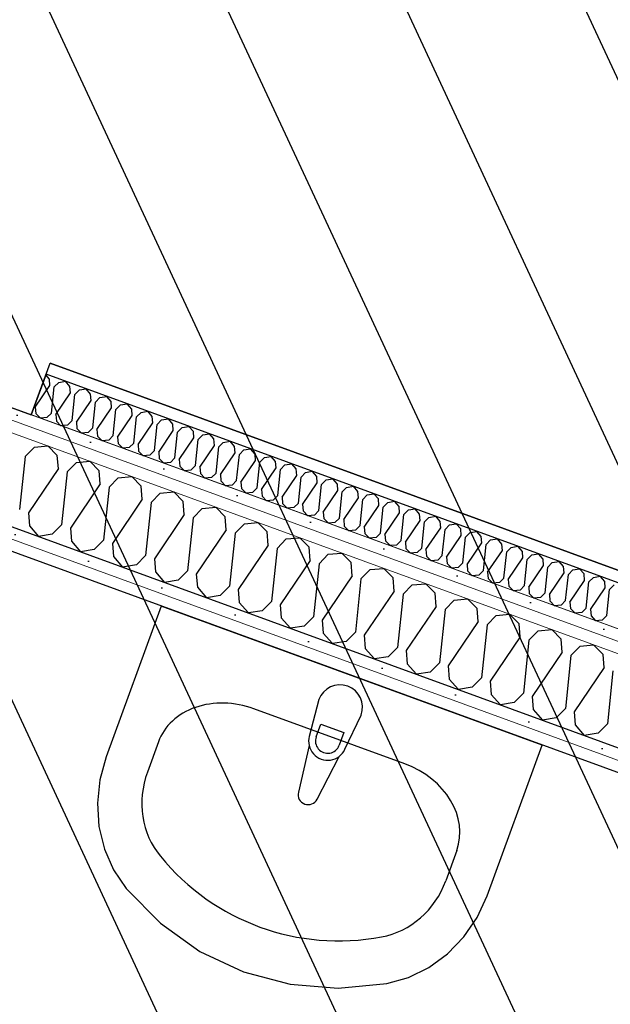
# Model space of a CAD drawing. Header units: millimetres. Extents: x 112481703 to 112588235, y 1264638581 to 1264713486.
# Tile 386 of 487: x 112580262 to 112580917, y 1264686379 to 1264687472. Entities that reach past the tile are written whole.
import ezdxf

# ---------------------------------------------------------------- set-up
doc = ezdxf.new("R2010")
doc.units = ezdxf.units.MM
doc.header["$LTSCALE"] = 0.5
doc.header["$MEASUREMENT"] = 0
doc.linetypes.add('PLINE', pattern=[0])
doc.layers.add('235- Utvendig kledning og overflate', color=7, linetype='Continuous', lineweight=0)
doc.layers.add('236- Innvendig kledning og overflate', color=7, linetype='Continuous', lineweight=0)
for name, color, linetype in [('315- Utstyr for sanitærinstallasjoner', 7, 'Continuous'), ('862- M___Nettoareal', 7, 'Continuous'), ('862- M___Nettoareal(Polylinje)', 7, 'Continuous'), ('LA_farge_dekke_asfalt2', 7, 'Continuous'), ('Yttervegger.A225', 7, 'Continuous'), ('Yttervegger.A225 (Skravur)', 7, 'Continuous')]:
    doc.layers.add(name, color=color, linetype=linetype)
pattern_1 = [(249.956, (112557650, 1264717795), (-81.357, 29.68231), [0, -50]), (249.956, (112557682.11, 1264717756.67), (-81.357, 29.68231), [0, -50])]

# ---------------------------------------------------------------- blocks, each defined once
blk = doc.blocks.new('Personalrom_1_1', base_point=(112584215.4, 1264687380))
at = {"layer": '862- M___Nettoareal(Polylinje)', "linetype": 'PLINE', "flags": 128}
blk.add_lwpolyline([(112586295.9, 1264688139.8), (112579715.2, 1264690540.7), (112579078.4, 1264688795.3), (112578651.5, 1264687625.3), (112580142.2, 1264687081.5), (112580274.7, 1264687033.1), (112580295.6, 1264687090.4), (112582622.7, 1264686241.4), (112582601.8, 1264686184.1), (112585232.2, 1264685224.4)], close=True, dxfattribs=at)
blk = doc.blocks.new('Legekontor_2_12', base_point=(112583008.3, 1264684141.7))
at = {"layer": '862- M___Nettoareal(Polylinje)', "linetype": 'PLINE', "flags": 128}
blk.add_lwpolyline([(112585180.8, 1264685083.5), (112582444.3, 1264686081.9), (112580232.6, 1264686888.8), (112579654, 1264685302.8), (112579178.2, 1264683998.5), (112579626.6, 1264683834.9), (112584126.4, 1264682193.2)], close=True, dxfattribs=at)
blk = doc.blocks.new('*X418', base_point=(112557650, 1264717795))
at = {"layer": 'Yttervegger.A225 (Skravur)', "linetype": 'PLINE'}
for p, q in [((112580267.9, 1264686987), (112580278.1, 1264686997.4)), ((112580278.1, 1264686997.4), (112580293, 1264686998.8)), ((112580303.5, 1264686988.1), (112580293, 1264686998.8)), ((112580267.9, 1264686987), (112580261.7, 1264686928.1)), ((112580304.7, 1264686973.6), (112580303.5, 1264686988.1)), ((112580314.4, 1264686970), (112580324.7, 1264686980.4)), ((112580324.7, 1264686980.4), (112580339.6, 1264686981.8)), ((112580350.1, 1264686971.1), (112580339.6, 1264686981.8)), ((112580304.7, 1264686973.6), (112580271.5, 1264686924.5)), ((112580314.4, 1264686970), (112580308.2, 1264686911.1)), ((112580351.2, 1264686956.6), (112580350.1, 1264686971.1)), ((112580361, 1264686953), (112580371.2, 1264686963.4)), ((112580371.2, 1264686963.4), (112580386.2, 1264686964.8)), ((112580396.7, 1264686954.1), (112580386.2, 1264686964.8)), ((112580351.2, 1264686956.6), (112580318, 1264686907.5)), ((112580361, 1264686953), (112580354.8, 1264686894.1)), ((112580397.8, 1264686939.6), (112580396.7, 1264686954.1)), ((112580417.8, 1264686946.4), (112580432.7, 1264686947.8)), ((112580443.3, 1264686937.1), (112580432.7, 1264686947.8)), ((112580397.8, 1264686939.6), (112580364.6, 1264686890.5)), ((112580407.6, 1264686936), (112580417.8, 1264686946.4)), ((112580444.4, 1264686922.6), (112580443.3, 1264686937.1)), ((112580407.6, 1264686936), (112580401.4, 1264686877.1)), ((112580454.2, 1264686919), (112580464.4, 1264686929.4)), ((112580464.4, 1264686929.4), (112580479.3, 1264686930.8)), ((112580489.8, 1264686920.1), (112580479.3, 1264686930.8)), ((112580271.5, 1264686924.5), (112580272.6, 1264686909.9)), ((112580444.4, 1264686922.6), (112580411.2, 1264686873.5)), ((112580454.2, 1264686919), (112580448, 1264686860.1)), ((112580491, 1264686905.6), (112580489.8, 1264686920.1)), ((112580272.6, 1264686909.9), (112580282.7, 1264686898.2)), ((112580308.2, 1264686911.1), (112580298, 1264686900.7)), ((112580318, 1264686907.5), (112580319.2, 1264686893)), ((112580491, 1264686905.6), (112580457.7, 1264686856.5)), ((112580500.7, 1264686902), (112580511, 1264686912.4)), ((112580511, 1264686912.4), (112580525.9, 1264686913.8)), ((112580536.4, 1264686903.2), (112580525.9, 1264686913.8)), ((112580298, 1264686900.7), (112580282.7, 1264686898.2)), ((112580319.2, 1264686893), (112580329.3, 1264686881.2)), ((112580354.8, 1264686894.1), (112580344.6, 1264686883.7)), ((112580500.7, 1264686902), (112580494.5, 1264686843.1)), ((112580537.5, 1264686888.6), (112580536.4, 1264686903.2)), ((112580547.3, 1264686885), (112580557.5, 1264686895.4)), ((112580557.5, 1264686895.4), (112580572.4, 1264686896.8)), ((112580583, 1264686886.2), (112580572.4, 1264686896.8)), ((112580344.6, 1264686883.7), (112580329.3, 1264686881.2)), ((112580364.6, 1264686890.5), (112580365.7, 1264686876)), ((112580537.5, 1264686888.6), (112580504.3, 1264686839.5)), ((112580547.3, 1264686885), (112580541.1, 1264686826.1)), ((112580584.1, 1264686871.6), (112580583, 1264686886.2)), ((112580365.7, 1264686876), (112580375.9, 1264686864.2)), ((112580401.4, 1264686877.1), (112580391.2, 1264686866.7)), ((112580411.2, 1264686873.5), (112580412.3, 1264686859)), ((112580584.1, 1264686871.6), (112580550.9, 1264686822.5)), ((112580593.9, 1264686868), (112580604.1, 1264686878.4)), ((112580604.1, 1264686878.4), (112580619, 1264686879.8)), ((112580629.5, 1264686869.2), (112580619, 1264686879.8)), ((112580391.2, 1264686866.7), (112580375.9, 1264686864.2)), ((112580448, 1264686860.1), (112580437.7, 1264686849.7)), ((112580593.9, 1264686868), (112580587.7, 1264686809.1)), ((112580630.7, 1264686854.6), (112580629.5, 1264686869.2)), ((112580640.4, 1264686851.1), (112580650.7, 1264686861.5)), ((112580650.7, 1264686861.5), (112580665.6, 1264686862.8)), ((112580676.1, 1264686852.2), (112580665.6, 1264686862.8)), ((112580412.3, 1264686859), (112580422.4, 1264686847.2)), ((112580437.7, 1264686849.7), (112580422.4, 1264686847.2)), ((112580457.7, 1264686856.5), (112580458.9, 1264686842)), ((112580630.7, 1264686854.6), (112580597.5, 1264686805.5)), ((112580640.4, 1264686851.1), (112580634.2, 1264686792.1)), ((112580677.2, 1264686837.6), (112580676.1, 1264686852.2)), ((112580458.9, 1264686842), (112580469, 1264686830.2)), ((112580494.5, 1264686843.1), (112580484.3, 1264686832.7)), ((112580504.3, 1264686839.5), (112580505.4, 1264686825)), ((112580687, 1264686834.1), (112580697.2, 1264686844.5)), ((112580697.2, 1264686844.5), (112580712.2, 1264686845.8)), ((112580722.7, 1264686835.2), (112580712.2, 1264686845.8)), ((112580484.3, 1264686832.7), (112580469, 1264686830.2)), ((112580677.2, 1264686837.6), (112580644, 1264686788.6)), ((112580687, 1264686834.1), (112580680.8, 1264686775.1)), ((112580723.8, 1264686820.6), (112580722.7, 1264686835.2)), ((112580733.6, 1264686817.1), (112580743.8, 1264686827.5)), ((112580743.8, 1264686827.5), (112580758.7, 1264686828.9)), ((112580769.3, 1264686818.2), (112580758.7, 1264686828.9)), ((112580505.4, 1264686825), (112580515.6, 1264686813.3)), ((112580541.1, 1264686826.1), (112580530.9, 1264686815.7)), ((112580550.9, 1264686822.5), (112580552, 1264686808)), ((112580723.8, 1264686820.6), (112580690.6, 1264686771.6)), ((112580733.6, 1264686817.1), (112580727.4, 1264686758.1)), ((112580770.4, 1264686803.7), (112580769.3, 1264686818.2)), ((112580530.9, 1264686815.7), (112580515.6, 1264686813.3)), ((112580552, 1264686808), (112580562.1, 1264686796.3)), ((112580587.7, 1264686809.1), (112580577.5, 1264686798.7)), ((112580597.5, 1264686805.5), (112580598.6, 1264686791)), ((112580780.2, 1264686800.1), (112580790.4, 1264686810.5)), ((112580790.4, 1264686810.5), (112580805.3, 1264686811.9)), ((112580815.8, 1264686801.2), (112580805.3, 1264686811.9)), ((112580577.5, 1264686798.7), (112580562.1, 1264686796.3)), ((112580770.4, 1264686803.7), (112580737.2, 1264686754.6)), ((112580780.2, 1264686800.1), (112580774, 1264686741.2)), ((112580817, 1264686786.7), (112580815.8, 1264686801.2)), ((112580837, 1264686793.5), (112580851.9, 1264686794.9)), ((112580862.4, 1264686784.2), (112580851.9, 1264686794.9)), ((112580598.6, 1264686791), (112580608.7, 1264686779.3)), ((112580634.2, 1264686792.1), (112580624, 1264686781.7)), ((112580644, 1264686788.6), (112580645.2, 1264686774)), ((112580817, 1264686786.7), (112580783.7, 1264686737.6)), ((112580826.7, 1264686783.1), (112580837, 1264686793.5)), ((112580863.5, 1264686769.7), (112580862.4, 1264686784.2)), ((112580624, 1264686781.7), (112580608.7, 1264686779.3)), ((112580645.2, 1264686774), (112580655.3, 1264686762.3)), ((112580680.8, 1264686775.1), (112580670.6, 1264686764.7)), ((112580826.7, 1264686783.1), (112580820.5, 1264686724.2)), ((112580873.3, 1264686766.1), (112580883.5, 1264686776.5)), ((112580883.5, 1264686776.5), (112580898.4, 1264686777.9)), ((112580909, 1264686767.2), (112580898.4, 1264686777.9)), ((112580670.6, 1264686764.7), (112580655.3, 1264686762.3)), ((112580690.6, 1264686771.6), (112580691.7, 1264686757)), ((112580863.5, 1264686769.7), (112580830.3, 1264686720.6)), ((112580873.3, 1264686766.1), (112580867.1, 1264686707.2)), ((112580910.1, 1264686752.7), (112580909, 1264686767.2)), ((112580691.7, 1264686757), (112580701.9, 1264686745.3)), ((112580727.4, 1264686758.1), (112580717.2, 1264686747.7)), ((112580737.2, 1264686754.6), (112580738.3, 1264686740)), ((112580910.1, 1264686752.7), (112580876.9, 1264686703.6)), ((112580717.2, 1264686747.7), (112580701.9, 1264686745.3)), ((112580738.3, 1264686740), (112580748.4, 1264686728.3)), ((112580774, 1264686741.2), (112580763.7, 1264686730.8)), ((112580919.9, 1264686749.1), (112580913.7, 1264686690.2)), ((112580763.7, 1264686730.8), (112580748.4, 1264686728.3)), ((112580783.7, 1264686737.6), (112580784.9, 1264686723)), ((112580784.9, 1264686723), (112580795, 1264686711.3)), ((112580820.5, 1264686724.2), (112580810.3, 1264686713.8)), ((112580830.3, 1264686720.6), (112580831.4, 1264686706.1)), ((112580810.3, 1264686713.8), (112580795, 1264686711.3)), ((112580867.1, 1264686707.2), (112580856.9, 1264686696.8)), ((112580831.4, 1264686706.1), (112580841.6, 1264686694.3)), ((112580856.9, 1264686696.8), (112580841.6, 1264686694.3)), ((112580876.9, 1264686703.6), (112580878, 1264686689.1)), ((112580878, 1264686689.1), (112580888.1, 1264686677.3)), ((112580913.7, 1264686690.2), (112580903.5, 1264686679.8)), ((112580903.5, 1264686679.8), (112580888.1, 1264686677.3))]:
    blk.add_line(p, q, dxfattribs=at)
blk = doc.blocks.new('*X593', base_point=(112557650, 1264717795))
at = {"layer": 'Yttervegger.A225 (Skravur)', "linetype": 'PLINE'}
for p, q in [((112580294.8, 1264687072.9), (112580290.9, 1264687077.5)), ((112580295.4, 1264687065.8), (112580294.8, 1264687072.9)), ((112580300.2, 1264687064.1), (112580305.2, 1264687069.2)), ((112580305.2, 1264687069.2), (112580312.7, 1264687070.4)), ((112580317.6, 1264687064.6), (112580312.7, 1264687070.4)), ((112580279.1, 1264687041.8), (112580295.4, 1264687065.8)), ((112580297.1, 1264687035.2), (112580300.2, 1264687064.1)), ((112580301.9, 1264687033.5), (112580318.2, 1264687057.5)), ((112580318.2, 1264687057.5), (112580317.6, 1264687064.6)), ((112580323, 1264687055.7), (112580328, 1264687060.8)), ((112580328, 1264687060.8), (112580335.5, 1264687062)), ((112580340.4, 1264687056.3), (112580335.5, 1264687062)), ((112580319.9, 1264687026.9), (112580323, 1264687055.7)), ((112580324.7, 1264687025.1), (112580341, 1264687049.2)), ((112580341, 1264687049.2), (112580340.4, 1264687056.3)), ((112580342.8, 1264687018.6), (112580345.8, 1264687047.4)), ((112580345.8, 1264687047.4), (112580350.8, 1264687052.5)), ((112580350.8, 1264687052.5), (112580358.3, 1264687053.7)), ((112580363.3, 1264687048), (112580358.3, 1264687053.7)), ((112580363.8, 1264687040.8), (112580363.3, 1264687048)), ((112580279.1, 1264687041.8), (112580279.7, 1264687034.7)), ((112580297.1, 1264687035.2), (112580292.1, 1264687030.1)), ((112580347.5, 1264687016.8), (112580363.8, 1264687040.8)), ((112580365.6, 1264687010.2), (112580368.6, 1264687039.1)), ((112580368.6, 1264687039.1), (112580373.6, 1264687044.2)), ((112580373.6, 1264687044.2), (112580381.1, 1264687045.4)), ((112580386.1, 1264687039.6), (112580381.1, 1264687045.4)), ((112580386.6, 1264687032.5), (112580386.1, 1264687039.6)), ((112580391.4, 1264687030.8), (112580396.4, 1264687035.9)), ((112580396.4, 1264687035.9), (112580403.9, 1264687037.1)), ((112580408.9, 1264687031.3), (112580403.9, 1264687037.1)), ((112580279.7, 1264687034.7), (112580284.8, 1264687029.4)), ((112580292.1, 1264687030.1), (112580284.8, 1264687029.4)), ((112580301.9, 1264687033.5), (112580302.5, 1264687026.3)), ((112580302.5, 1264687026.3), (112580307.6, 1264687021.1)), ((112580319.9, 1264687026.9), (112580314.9, 1264687021.8)), ((112580324.7, 1264687025.1), (112580325.3, 1264687018)), ((112580370.4, 1264687008.5), (112580386.6, 1264687032.5)), ((112580388.4, 1264687001.9), (112580391.4, 1264687030.8)), ((112580393.2, 1264687000.2), (112580409.4, 1264687024.2)), ((112580409.4, 1264687024.2), (112580408.9, 1264687031.3)), ((112580414.2, 1264687022.5), (112580419.2, 1264687027.6)), ((112580419.2, 1264687027.6), (112580426.7, 1264687028.8)), ((112580431.7, 1264687023), (112580426.7, 1264687028.8)), ((112580314.9, 1264687021.8), (112580307.6, 1264687021.1)), ((112580325.3, 1264687018), (112580330.4, 1264687012.8)), ((112580337.7, 1264687013.5), (112580330.4, 1264687012.8)), ((112580342.8, 1264687018.6), (112580337.7, 1264687013.5)), ((112580347.5, 1264687016.8), (112580348.1, 1264687009.7)), ((112580411.2, 1264686993.6), (112580414.2, 1264687022.5)), ((112580416, 1264686991.8), (112580432.2, 1264687015.9)), ((112580432.2, 1264687015.9), (112580431.7, 1264687023)), ((112580434, 1264686985.3), (112580437, 1264687014.1)), ((112580437, 1264687014.1), (112580442, 1264687019.2)), ((112580442, 1264687019.2), (112580449.5, 1264687020.4)), ((112580454.5, 1264687014.7), (112580449.5, 1264687020.4)), ((112580455.1, 1264687007.6), (112580454.5, 1264687014.7)), ((112580348.1, 1264687009.7), (112580353.3, 1264687004.5)), ((112580360.6, 1264687005.1), (112580353.3, 1264687004.5)), ((112580365.6, 1264687010.2), (112580360.6, 1264687005.1)), ((112580370.4, 1264687008.5), (112580370.9, 1264687001.4)), ((112580438.8, 1264686983.5), (112580455.1, 1264687007.6)), ((112580456.8, 1264686976.9), (112580459.8, 1264687005.8)), ((112580459.8, 1264687005.8), (112580464.9, 1264687010.9)), ((112580464.9, 1264687010.9), (112580472.4, 1264687012.1)), ((112580477.3, 1264687006.4), (112580472.4, 1264687012.1)), ((112580477.9, 1264686999.2), (112580477.3, 1264687006.4)), ((112580482.7, 1264686997.5), (112580487.7, 1264687002.6)), ((112580487.7, 1264687002.6), (112580495.2, 1264687003.8)), ((112580500.1, 1264686998), (112580495.2, 1264687003.8)), ((112580370.9, 1264687001.4), (112580376.1, 1264686996.1)), ((112580383.4, 1264686996.8), (112580376.1, 1264686996.1)), ((112580388.4, 1264687001.9), (112580383.4, 1264686996.8)), ((112580393.2, 1264687000.2), (112580393.7, 1264686993)), ((112580393.7, 1264686993), (112580398.9, 1264686987.8)), ((112580411.2, 1264686993.6), (112580406.2, 1264686988.5)), ((112580416, 1264686991.8), (112580416.5, 1264686984.7)), ((112580461.6, 1264686975.2), (112580477.9, 1264686999.2)), ((112580479.6, 1264686968.6), (112580482.7, 1264686997.5)), ((112580500.7, 1264686990.9), (112580500.1, 1264686998)), ((112580505.5, 1264686989.2), (112580510.5, 1264686994.3)), ((112580510.5, 1264686994.3), (112580518, 1264686995.5)), ((112580522.9, 1264686989.7), (112580518, 1264686995.5)), ((112580406.2, 1264686988.5), (112580398.9, 1264686987.8)), ((112580416.5, 1264686984.7), (112580421.7, 1264686979.5)), ((112580429, 1264686980.2), (112580421.7, 1264686979.5)), ((112580434, 1264686985.3), (112580429, 1264686980.2)), ((112580438.8, 1264686983.5), (112580439.3, 1264686976.4)), ((112580484.4, 1264686966.9), (112580500.7, 1264686990.9)), ((112580502.4, 1264686960.3), (112580505.5, 1264686989.2)), ((112580507.2, 1264686958.6), (112580523.5, 1264686982.6)), ((112580523.5, 1264686982.6), (112580522.9, 1264686989.7)), ((112580525.2, 1264686952), (112580528.3, 1264686980.8)), ((112580528.3, 1264686980.8), (112580533.3, 1264686985.9)), ((112580533.3, 1264686985.9), (112580540.8, 1264686987.1)), ((112580545.7, 1264686981.4), (112580540.8, 1264686987.1)), ((112580546.3, 1264686974.3), (112580545.7, 1264686981.4)), ((112580439.3, 1264686976.4), (112580444.5, 1264686971.2)), ((112580451.8, 1264686971.9), (112580444.5, 1264686971.2)), ((112580456.8, 1264686976.9), (112580451.8, 1264686971.9)), ((112580461.6, 1264686975.2), (112580462.2, 1264686968.1)), ((112580530, 1264686950.2), (112580546.3, 1264686974.3)), ((112580548, 1264686943.7), (112580551.1, 1264686972.5)), ((112580551.1, 1264686972.5), (112580556.1, 1264686977.6)), ((112580556.1, 1264686977.6), (112580563.6, 1264686978.8)), ((112580568.6, 1264686973.1), (112580563.6, 1264686978.8)), ((112580569.1, 1264686965.9), (112580568.6, 1264686973.1)), ((112580573.9, 1264686964.2), (112580578.9, 1264686969.3)), ((112580578.9, 1264686969.3), (112580586.4, 1264686970.5)), ((112580591.4, 1264686964.7), (112580586.4, 1264686970.5)), ((112580462.2, 1264686968.1), (112580467.3, 1264686962.9)), ((112580474.6, 1264686963.5), (112580467.3, 1264686962.9)), ((112580479.6, 1264686968.6), (112580474.6, 1264686963.5)), ((112580484.4, 1264686966.9), (112580485, 1264686959.8)), ((112580485, 1264686959.8), (112580490.1, 1264686954.5)), ((112580502.4, 1264686960.3), (112580497.4, 1264686955.2)), ((112580507.2, 1264686958.6), (112580507.8, 1264686951.4)), ((112580552.8, 1264686941.9), (112580569.1, 1264686965.9)), ((112580570.9, 1264686935.3), (112580573.9, 1264686964.2)), ((112580591.9, 1264686957.6), (112580591.4, 1264686964.7)), ((112580596.7, 1264686955.9), (112580601.7, 1264686961)), ((112580601.7, 1264686961), (112580609.2, 1264686962.2)), ((112580614.2, 1264686956.4), (112580609.2, 1264686962.2)), ((112580497.4, 1264686955.2), (112580490.1, 1264686954.5)), ((112580507.8, 1264686951.4), (112580512.9, 1264686946.2)), ((112580525.2, 1264686952), (112580520.2, 1264686946.9)), ((112580530, 1264686950.2), (112580530.6, 1264686943.1)), ((112580575.7, 1264686933.6), (112580591.9, 1264686957.6)), ((112580593.7, 1264686927), (112580596.7, 1264686955.9)), ((112580598.5, 1264686925.3), (112580614.7, 1264686949.3)), ((112580614.7, 1264686949.3), (112580614.2, 1264686956.4)), ((112580616.5, 1264686918.7), (112580619.5, 1264686947.6)), ((112580619.5, 1264686947.6), (112580624.5, 1264686952.7)), ((112580624.5, 1264686952.7), (112580632, 1264686953.9)), ((112580637, 1264686948.1), (112580632, 1264686953.9)), ((112580637.5, 1264686941), (112580637, 1264686948.1)), ((112580520.2, 1264686946.9), (112580512.9, 1264686946.2)), ((112580530.6, 1264686943.1), (112580535.7, 1264686937.9)), ((112580543, 1264686938.6), (112580535.7, 1264686937.9)), ((112580548, 1264686943.7), (112580543, 1264686938.6)), ((112580552.8, 1264686941.9), (112580553.4, 1264686934.8)), ((112580621.3, 1264686916.9), (112580637.5, 1264686941)), ((112580639.3, 1264686910.4), (112580642.3, 1264686939.2)), ((112580642.3, 1264686939.2), (112580647.3, 1264686944.3)), ((112580647.3, 1264686944.3), (112580654.8, 1264686945.5)), ((112580659.8, 1264686939.8), (112580654.8, 1264686945.5)), ((112580660.3, 1264686932.7), (112580659.8, 1264686939.8)), ((112580670.1, 1264686936), (112580677.6, 1264686937.2)), ((112580682.6, 1264686931.5), (112580677.6, 1264686937.2)), ((112580553.4, 1264686934.8), (112580558.5, 1264686929.6)), ((112580565.9, 1264686930.2), (112580558.5, 1264686929.6)), ((112580570.9, 1264686935.3), (112580565.9, 1264686930.2)), ((112580575.7, 1264686933.6), (112580576.2, 1264686926.5)), ((112580576.2, 1264686926.5), (112580581.4, 1264686921.2)), ((112580593.7, 1264686927), (112580588.7, 1264686921.9)), ((112580644.1, 1264686908.6), (112580660.3, 1264686932.7)), ((112580662.1, 1264686902), (112580665.1, 1264686930.9)), ((112580665.1, 1264686930.9), (112580670.1, 1264686936)), ((112580683.2, 1264686924.3), (112580682.6, 1264686931.5)), ((112580687.9, 1264686922.6), (112580693, 1264686927.7)), ((112580693, 1264686927.7), (112580700.5, 1264686928.9)), ((112580705.4, 1264686923.1), (112580700.5, 1264686928.9)), ((112580588.7, 1264686921.9), (112580581.4, 1264686921.2)), ((112580598.5, 1264686925.3), (112580599, 1264686918.1)), ((112580599, 1264686918.1), (112580604.2, 1264686912.9)), ((112580616.5, 1264686918.7), (112580611.5, 1264686913.6)), ((112580621.3, 1264686916.9), (112580621.8, 1264686909.8)), ((112580666.9, 1264686900.3), (112580683.2, 1264686924.3)), ((112580684.9, 1264686893.7), (112580687.9, 1264686922.6)), ((112580689.7, 1264686892), (112580706, 1264686916)), ((112580706, 1264686916), (112580705.4, 1264686923.1)), ((112580710.8, 1264686914.3), (112580715.8, 1264686919.4)), ((112580715.8, 1264686919.4), (112580723.3, 1264686920.6)), ((112580728.2, 1264686914.8), (112580723.3, 1264686920.6)), ((112580728.8, 1264686907.7), (112580728.2, 1264686914.8)), ((112580611.5, 1264686913.6), (112580604.2, 1264686912.9)), ((112580621.8, 1264686909.8), (112580627, 1264686904.6)), ((112580634.3, 1264686905.3), (112580627, 1264686904.6)), ((112580639.3, 1264686910.4), (112580634.3, 1264686905.3)), ((112580644.1, 1264686908.6), (112580644.6, 1264686901.5)), ((112580707.7, 1264686885.4), (112580710.8, 1264686914.3)), ((112580712.5, 1264686883.7), (112580728.8, 1264686907.7)), ((112580730.5, 1264686877.1), (112580733.6, 1264686905.9)), ((112580733.6, 1264686905.9), (112580738.6, 1264686911)), ((112580738.6, 1264686911), (112580746.1, 1264686912.2)), ((112580751, 1264686906.5), (112580746.1, 1264686912.2)), ((112580751.6, 1264686899.4), (112580751, 1264686906.5)), ((112580761.4, 1264686902.7), (112580768.9, 1264686903.9)), ((112580773.8, 1264686898.2), (112580768.9, 1264686903.9)), ((112580644.6, 1264686901.5), (112580649.8, 1264686896.3)), ((112580657.1, 1264686897), (112580649.8, 1264686896.3)), ((112580662.1, 1264686902), (112580657.1, 1264686897)), ((112580666.9, 1264686900.3), (112580667.4, 1264686893.2)), ((112580667.4, 1264686893.2), (112580672.6, 1264686888)), ((112580684.9, 1264686893.7), (112580679.9, 1264686888.6)), ((112580735.3, 1264686875.3), (112580751.6, 1264686899.4)), ((112580753.3, 1264686868.8), (112580756.4, 1264686897.6)), ((112580756.4, 1264686897.6), (112580761.4, 1264686902.7)), ((112580774.4, 1264686891), (112580773.8, 1264686898.2)), ((112580779.2, 1264686889.3), (112580784.2, 1264686894.4)), ((112580784.2, 1264686894.4), (112580791.7, 1264686895.6)), ((112580796.7, 1264686889.8), (112580791.7, 1264686895.6)), ((112580679.9, 1264686888.6), (112580672.6, 1264686888)), ((112580689.7, 1264686892), (112580690.3, 1264686884.9)), ((112580690.3, 1264686884.9), (112580695.4, 1264686879.6)), ((112580707.7, 1264686885.4), (112580702.7, 1264686880.3)), ((112580712.5, 1264686883.7), (112580713.1, 1264686876.5)), ((112580758.1, 1264686867), (112580774.4, 1264686891)), ((112580776.2, 1264686860.4), (112580779.2, 1264686889.3)), ((112580780.9, 1264686858.7), (112580797.2, 1264686882.7)), ((112580797.2, 1264686882.7), (112580796.7, 1264686889.8)), ((112580802, 1264686881), (112580807, 1264686886.1)), ((112580807, 1264686886.1), (112580814.5, 1264686887.3)), ((112580819.5, 1264686881.5), (112580814.5, 1264686887.3)), ((112580702.7, 1264686880.3), (112580695.4, 1264686879.6)), ((112580713.1, 1264686876.5), (112580718.2, 1264686871.3)), ((112580725.5, 1264686872), (112580718.2, 1264686871.3)), ((112580730.5, 1264686877.1), (112580725.5, 1264686872)), ((112580735.3, 1264686875.3), (112580735.9, 1264686868.2)), ((112580799, 1264686852.1), (112580802, 1264686881)), ((112580803.8, 1264686850.4), (112580820, 1264686874.4)), ((112580820, 1264686874.4), (112580819.5, 1264686881.5)), ((112580821.8, 1264686843.8), (112580824.8, 1264686872.7)), ((112580824.8, 1264686872.7), (112580829.8, 1264686877.8)), ((112580829.8, 1264686877.8), (112580837.3, 1264686879)), ((112580842.3, 1264686873.2), (112580837.3, 1264686879)), ((112580842.8, 1264686866.1), (112580842.3, 1264686873.2)), ((112580735.9, 1264686868.2), (112580741, 1264686863)), ((112580748.3, 1264686863.7), (112580741, 1264686863)), ((112580753.3, 1264686868.8), (112580748.3, 1264686863.7)), ((112580758.1, 1264686867), (112580758.7, 1264686859.9)), ((112580776.2, 1264686860.4), (112580771.1, 1264686855.3)), ((112580826.6, 1264686842), (112580842.8, 1264686866.1)), ((112580844.6, 1264686835.5), (112580847.6, 1264686864.3)), ((112580847.6, 1264686864.3), (112580852.6, 1264686869.4)), ((112580852.6, 1264686869.4), (112580860.1, 1264686870.6)), ((112580865.1, 1264686864.9), (112580860.1, 1264686870.6)), ((112580865.6, 1264686857.8), (112580865.1, 1264686864.9)), ((112580870.4, 1264686856), (112580875.4, 1264686861.1)), ((112580875.4, 1264686861.1), (112580882.9, 1264686862.3)), ((112580887.9, 1264686856.6), (112580882.9, 1264686862.3)), ((112580758.7, 1264686859.9), (112580763.8, 1264686854.7)), ((112580771.1, 1264686855.3), (112580763.8, 1264686854.7)), ((112580780.9, 1264686858.7), (112580781.5, 1264686851.6)), ((112580781.5, 1264686851.6), (112580786.7, 1264686846.3)), ((112580799, 1264686852.1), (112580794, 1264686847)), ((112580803.8, 1264686850.4), (112580804.3, 1264686843.2)), ((112580849.4, 1264686833.7), (112580865.6, 1264686857.8)), ((112580867.4, 1264686827.1), (112580870.4, 1264686856)), ((112580872.2, 1264686825.4), (112580888.5, 1264686849.4)), ((112580888.5, 1264686849.4), (112580887.9, 1264686856.6)), ((112580893.2, 1264686847.7), (112580898.3, 1264686852.8)), ((112580898.3, 1264686852.8), (112580905.8, 1264686854)), ((112580910.7, 1264686848.2), (112580905.8, 1264686854)), ((112580794, 1264686847), (112580786.7, 1264686846.3)), ((112580804.3, 1264686843.2), (112580809.5, 1264686838)), ((112580816.8, 1264686838.7), (112580809.5, 1264686838)), ((112580821.8, 1264686843.8), (112580816.8, 1264686838.7)), ((112580826.6, 1264686842), (112580827.1, 1264686834.9)), ((112580890.2, 1264686818.8), (112580893.2, 1264686847.7)), ((112580895, 1264686817.1), (112580911.3, 1264686841.1)), ((112580911.3, 1264686841.1), (112580910.7, 1264686848.2)), ((112580913, 1264686810.5), (112580916.1, 1264686839.4)), ((112580916.1, 1264686839.4), (112580921.1, 1264686844.5)), ((112580827.1, 1264686834.9), (112580832.3, 1264686829.7)), ((112580839.6, 1264686830.4), (112580832.3, 1264686829.7)), ((112580844.6, 1264686835.5), (112580839.6, 1264686830.4)), ((112580849.4, 1264686833.7), (112580849.9, 1264686826.6)), ((112580867.4, 1264686827.1), (112580862.4, 1264686822.1)), ((112580849.9, 1264686826.6), (112580855.1, 1264686821.4)), ((112580862.4, 1264686822.1), (112580855.1, 1264686821.4)), ((112580872.2, 1264686825.4), (112580872.7, 1264686818.3)), ((112580872.7, 1264686818.3), (112580877.9, 1264686813.1)), ((112580890.2, 1264686818.8), (112580885.2, 1264686813.7)), ((112580895, 1264686817.1), (112580895.6, 1264686810)), ((112580885.2, 1264686813.7), (112580877.9, 1264686813.1)), ((112580895.6, 1264686810), (112580900.7, 1264686804.7)), ((112580908, 1264686805.4), (112580900.7, 1264686804.7)), ((112580913, 1264686810.5), (112580908, 1264686805.4))]:
    blk.add_line(p, q, dxfattribs=at)
blk = doc.blocks.new('Servant[17]', base_point=(112580630, 1264686743.8))
at = {"layer": '315- Utstyr for sanitærinstallasjoner', "linetype": 'PLINE'}
for p, q in [((112580689.1, 1264686645.8), (112580521.7, 1264686706.9)), ((112580590.7, 1264686675.9), (112580595.8, 1264686689.8)), ((112580595.8, 1264686689.8), (112580621.4, 1264686680.5)), ((112580621.4, 1264686680.5), (112580616.3, 1264686666.5)), ((112580415.7, 1264686670.3), (112580403.5, 1264686636.8)), ((112580746.6, 1264686549.6), (112580734.4, 1264686516.1))]:
    blk.add_line(p, q, dxfattribs=at)
at = {"layer": '315- Utstyr for sanitærinstallasjoner', "linetype": 'PLINE', "flags": 128}
blk.add_lwpolyline([(112580418.6, 1264686820.9), (112580357.6, 1264686653.5), (112580350.6, 1264686628.2), (112580348, 1264686602.1), (112580349.7, 1264686576.2), (112580355.8, 1264686551.3), (112580366, 1264686528.1), (112580380, 1264686507.5), (112580418, 1264686468.9), (112580461.7, 1264686437.8), (112580510.1, 1264686415), (112580561.7, 1264686401.3), (112580615.2, 1264686396.9), (112580669.1, 1264686402), (112580693.1, 1264686408.8), (112580715.8, 1264686419.9), (112580736.5, 1264686435.1), (112580754.5, 1264686453.8), (112580769.3, 1264686475.4), (112580780.3, 1264686499.3), (112580841.4, 1264686666.7)], close=True, dxfattribs=at)
blk.add_lwpolyline([(112580593.7, 1264686717.1), (112580583, 1264686676.4, 0.12102), (112580582.9, 1264686666.3), (112580570.9, 1264686614.3, 0.882566), (112580591.8, 1264686606.7), (112580616.2, 1264686654.1, 0.12102), (112580622.5, 1264686662), (112580640.6, 1264686700, 1)], format="xyb", close=True, dxfattribs=at)
at = {"layer": '315- Utstyr for sanitærinstallasjoner', "linetype": 'PLINE'}
for centre, radius, start, end in [((112580603.5, 1264686671.2), 13.6, 159.956, 339.956), ((112580603.4, 1264686670.9), 21.1, 192.727, 307.185)]:
    blk.add_arc(centre, radius, start, end, dxfattribs=at)
for centre, major_axis, ratio, start_param, end_param in [((112580497.5, 1264686640.4), (81.8, -29.8), 0.81267, 1.570796, 3.141593), ((112580664.8, 1264686579.4), (81.8, -29.8), 0.81267, 0, 1.570796), ((112580485.2, 1264686607), (-32.3, -88.6), 0.92236, 4.712389, 5.78621), ((112580630, 1264686743.8), (-101.8, -279), 0.92236, 5.78621, 6.78016), ((112580652.7, 1264686545.9), (-32.3, -88.6), 0.92236, 0.496975, 1.570796)]:
    blk.add_ellipse(centre, major_axis=major_axis, ratio=ratio, start_param=start_param, end_param=end_param, dxfattribs=at)

msp = doc.modelspace()

# ---------------------------------------------------------------- hatches: boundary and pattern name
at = {"layer": 'LA_farge_dekke_asfalt2', "linetype": 'Continuous'}
h = msp.add_hatch(dxfattribs=at)
h.set_pattern_fill('Murverk', color=256, style=0, pattern_type=2)
h.set_pattern_definition([(294.956, (112557650, 1264717795), (163.1938, 75.94596), [])])
h.paths.add_polyline_path([(112562670.3, 1264672618.4), (112565507.4, 1264680394.8), (112573384.4, 1264677521), (112579262.4, 1264693632), (112587341.4, 1264690684.4), (112579714.9, 1264669780.9), (112576475.3, 1264670962.9), (112575386.6, 1264667979)])
at = {"layer": 'Yttervegger.A225 (Skravur)', "linetype": 'Continuous'}
h = msp.add_hatch(dxfattribs=at)
h.set_pattern_fill('Prikker_tett', color=256, style=0, pattern_type=2)
h.set_pattern_definition(pattern_1)
h.paths.add_polyline_path([(112582622.7, 1264686241.4), (112580295.6, 1264687090.4), (112580291.1, 1264687078.2), (112582618.3, 1264686229.2)])
h = msp.add_hatch(dxfattribs=at)
h.set_pattern_fill('Prikker_tett', color=256, style=0, pattern_type=2)
h.set_pattern_definition(pattern_1)
h.paths.add_polyline_path([(112582495.7, 1264686222.8), (112580142.2, 1264687081.5), (112580137.7, 1264687069.3), (112582491.2, 1264686210.6)])
h = msp.add_hatch(dxfattribs=at)
h.set_pattern_fill('Prikker_tett', color=256, style=0, pattern_type=2)
h.set_pattern_definition(pattern_1)
h.paths.add_polyline_path([(112582491.2, 1264686210.6), (112580137.7, 1264687069.3), (112580133.3, 1264687057), (112582486.8, 1264686198.4)])
h = msp.add_hatch(dxfattribs=at)
h.set_pattern_fill('Prikker_tett', color=256, style=0, pattern_type=2)
h.set_pattern_definition(pattern_1)
h.paths.add_polyline_path([(112580223.1, 1264686906.1), (112582448.7, 1264686094.1), (112582453.2, 1264686106.3), (112580227.5, 1264686918.3)])
h = msp.add_hatch(dxfattribs=at)
h.set_pattern_fill('Prikker_tett', color=256, style=0, pattern_type=2)
h.set_pattern_definition(pattern_1)
h.paths.add_polyline_path([(112580232.6, 1264686888.8), (112582444.3, 1264686081.9), (112582448.7, 1264686094.1), (112580237.1, 1264686901)])

# ---------------------------------------------------------------- linework, layer by layer
at = {"layer": '235- Utvendig kledning og overflate', "linetype": 'PLINE'}
msp.add_line((112580223.1, 1264686906.1), (112582448.7, 1264686094.1), dxfattribs=at)
at = {"layer": '235- Utvendig kledning og overflate', "linetype": 'PLINE', "flags": 128}
msp.add_lwpolyline([(112580232.6, 1264686888.8), (112582444.3, 1264686081.9)], dxfattribs=at)
at = {"layer": '236- Innvendig kledning og overflate', "linetype": 'PLINE'}
for p, q in [((112582491.2, 1264686210.6), (112580137.7, 1264687069.3)), ((112582486.8, 1264686198.4), (112580249, 1264687014.8))]:
    msp.add_line(p, q, dxfattribs=at)
at = {"layer": '236- Innvendig kledning og overflate', "linetype": 'PLINE', "flags": 128}
for points in [[(112580295.6, 1264687090.4), (112580291.1, 1264687078.2)], [(112582495.7, 1264686222.8), (112580142.2, 1264687081.5)], [(112580274.7, 1264687033.1), (112582601.8, 1264686184.1)]]:
    msp.add_lwpolyline(points, dxfattribs=at)
at = {"layer": 'Yttervegger.A225', "linetype": 'PLINE'}
for p, q in [((112582618.3, 1264686229.2), (112580291.1, 1264687078.2)), ((112580215.4, 1264686922.8), (112582453.2, 1264686106.3))]:
    msp.add_line(p, q, dxfattribs=at)
at = {"layer": 'Yttervegger.A225', "linetype": 'PLINE', "flags": 128}
for points in [[(112582622.7, 1264686241.4), (112580295.6, 1264687090.4)], [(112580291.1, 1264687078.2), (112580274.7, 1264687033.1)]]:
    msp.add_lwpolyline(points, dxfattribs=at)

# ---------------------------------------------------------------- block references
at = {"layer": '315- Utstyr for sanitærinstallasjoner', "linetype": 'PLINE'}
msp.add_blockref('Servant[17]', (112580630, 1264686743.8), dxfattribs=at)
at = {"layer": '862- M___Nettoareal', "linetype": 'Continuous'}
for name, p in [('Personalrom_1_1', (112584215.4, 1264687380)), ('Legekontor_2_12', (112583008.3, 1264684141.7))]:
    msp.add_blockref(name, p, dxfattribs=at)
at = {"layer": 'Yttervegger.A225'}
for name in ['*X593', '*X418']:
    msp.add_blockref(name, (112557650, 1264717795), dxfattribs=at)

doc.saveas('drawing.dxf')
